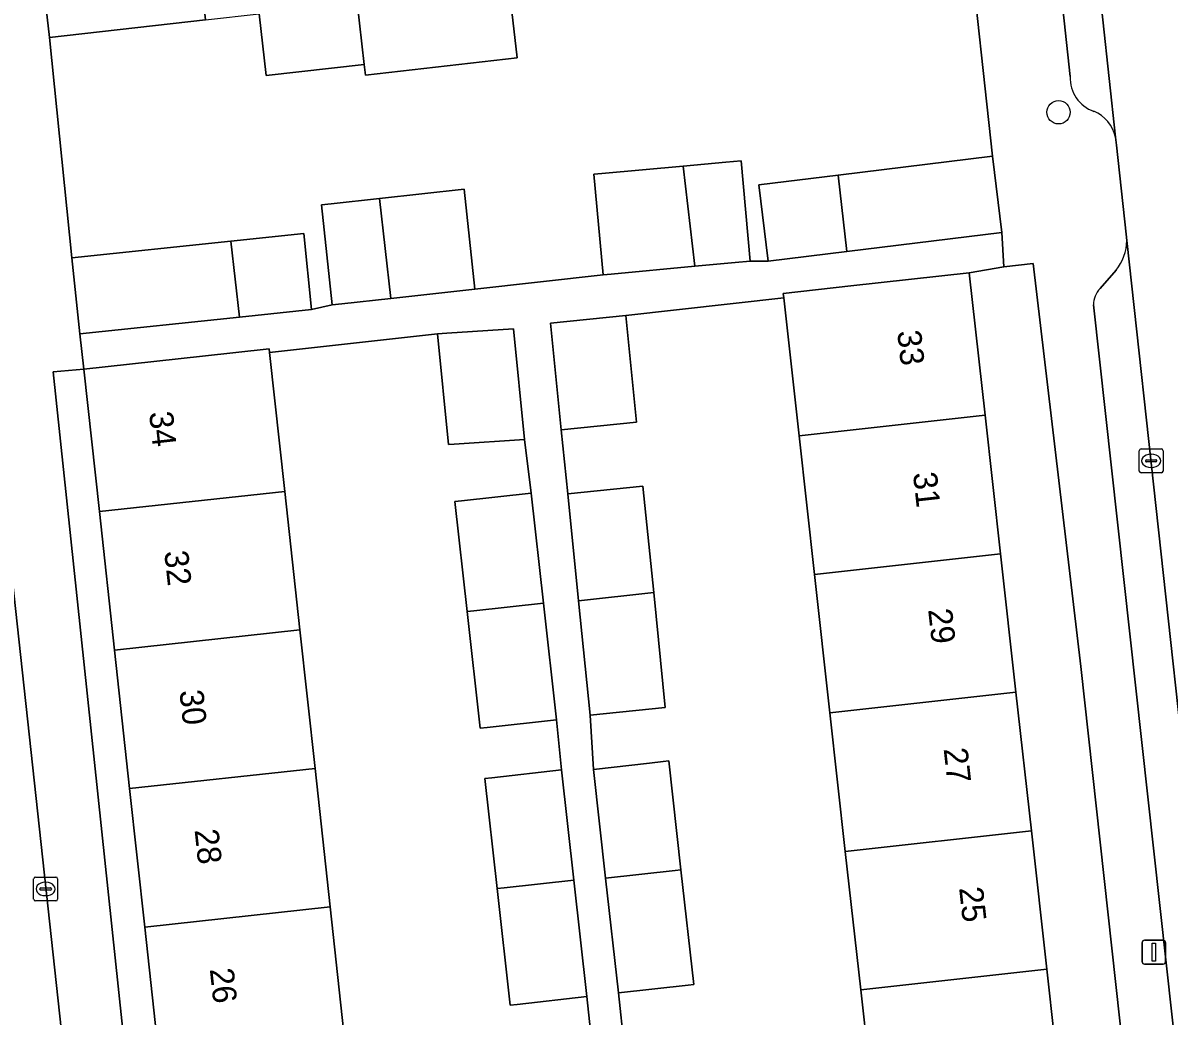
# Model space of a CAD drawing. Extents: x 160023 to 161302, y 384750 to 385707.
# Drawn here: x 161057.97 to 161106.03, y 385162.86 to 385204.49 of the extents above; entities that cross this region are included whole.
import ezdxf

# ---------------------------------------------------------------- set-up
doc = ezdxf.new("R2010")
doc.units = 0
for name, color, linetype in [('IMGEO_Boom', 7, 'Continuous'), ('IMGEO_Erf', 7, 'Continuous'), ('IMGEO_Kolk', 7, 'Continuous'), ('IMGEO_Lichtmast', 7, 'Continuous'), ('IMGEO_Muur', 7, 'Continuous'), ('IMGEO_Pand', 7, 'Continuous'), ('IMGEO_Pand_nummerreeks', 7, 'Continuous'), ('IMGEO_Parkeervlak_open', 7, 'Continuous'), ('IMGEO_Rijbaan_lokaal_open', 7, 'Continuous'), ('IMGEO_Voetpad_open', 7, 'Continuous')]:
    doc.layers.add(name, color=color, linetype=linetype)

msp = doc.modelspace()

# ---------------------------------------------------------------- linework, layer by layer
at = {"layer": 'IMGEO_Boom'}
msp.add_circle((161101.395, 385200.748), 0.489, dxfattribs=at)
at = {"layer": 'IMGEO_Erf'}
for points in [[(161065.619, 385204.624), (161059.083, 385203.877), (161060.022, 385194.646), (161066.681, 385195.347), (161069.74, 385195.669), (161070.075, 385192.483), (161070.942, 385192.676), (161070.483, 385196.865), (161070.887, 385196.909), (161072.922, 385197.132), (161076.465, 385197.52), (161076.924, 385193.331), (161082.295, 385193.936), (161081.907, 385198.15), (161082.247, 385198.181), (161085.657, 385198.494), (161087.443, 385198.659), (161088.079, 385198.718), (161088.466, 385194.503), (161089.217, 385194.509), (161088.826, 385197.705), (161092.147, 385198.111), (161098.619, 385198.903), (161097.604, 385208.278)], [(161078.345, 385206.078), (161078.693, 385203.034), (161072.33, 385202.306), (161072.279, 385202.753), (161068.168, 385202.283), (161067.871, 385204.881)], [(161093.742, 385158.152), (161093.097, 385163.957), (161092.451, 385169.762), (161091.805, 385175.567), (161091.159, 385181.372), (161090.513, 385187.178), (161089.869, 385192.968), (161083.245, 385192.231), (161083.696, 385187.761), (161080.54, 385187.442), (161080.811, 385184.756), (161083.967, 385185.074), (161084.417, 385180.622), (161084.903, 385175.797), (161081.747, 385175.479), (161081.891, 385173.201), (161084.24, 385173.465), (161084.81, 385173.529), (161085.048, 385173.556), (161085.56, 385168.995), (161086.1, 385164.189), (161085.862, 385164.162), (161082.943, 385163.834), (161083.18, 385161.594)], [(161081.849, 385161.453), (161081.614, 385163.676), (161078.695, 385163.348), (161078.404, 385163.315), (161077.854, 385168.206), (161077.336, 385172.816), (161077.627, 385172.849), (161080.546, 385173.177), (161080.347, 385175.285), (161077.428, 385174.957), (161077.148, 385174.926), (161076.599, 385179.817), (161076.081, 385184.427), (161076.36, 385184.458), (161079.279, 385184.786), (161078.998, 385187.036), (161076.05, 385186.839), (161075.816, 385186.823), (161075.354, 385191.461), (161068.314, 385190.677), (161068.949, 385184.855), (161069.582, 385179.051), (161070.216, 385173.246), (161070.849, 385167.442), (161071.482, 385161.637)]]:
    msp.add_lwpolyline(points, dxfattribs=at)
for points in [[(161102.329, 385177.512), (161100.326, 385194.405), (161099.107, 385194.265), (161097.653, 385194.023), (161098.318, 385188.046), (161098.964, 385182.24), (161099.61, 385176.435), (161100.256, 385170.63), (161100.902, 385164.825), (161101.548, 385159.02), (161102.193, 385153.214), (161102.839, 385147.409), (161103.485, 385141.604), (161104.131, 385135.799), (161104.777, 385129.993), (161105.442, 385124.017), (161108.182, 385124.319)], [(161064.339, 385154.985), (161063.706, 385160.789), (161063.073, 385166.594), (161062.44, 385172.398), (161061.806, 385178.203), (161061.173, 385184.007), (161060.521, 385189.985), (161059.242, 385189.865), (161065.297, 385132.547), (161066.698, 385119.822), (161068.158, 385119.983), (161067.506, 385125.962), (161066.873, 385131.766), (161066.239, 385137.571), (161065.606, 385143.375), (161064.973, 385149.18)]]:
    msp.add_lwpolyline(points, close=True, dxfattribs=at)
at = {"layer": 'IMGEO_Kolk'}
for p, q in [((161104.854, 385186.636), (161105.706, 385186.636)), ((161104.779, 385185.71), (161104.779, 385186.562)), ((161105.038, 385186.13), (161105.038, 385186.142)), ((161105.081, 385186.179), (161105.479, 385186.179)), ((161105.267, 385186.416), (161105.292, 385186.416)), ((161105.522, 385186.142), (161105.522, 385186.13)), ((161105.78, 385186.562), (161105.78, 385185.71)), ((161105.476, 385186.093), (161105.078, 385186.093)), ((161105.29, 385185.856), (161105.265, 385185.856)), ((161105.706, 385185.636), (161104.854, 385185.636)), ((161058.418, 385167.762), (161058.418, 385168.614)), ((161058.493, 385168.688), (161059.345, 385168.688)), ((161058.906, 385168.468), (161058.931, 385168.468)), ((161059.419, 385168.614), (161059.419, 385167.762)), ((161058.677, 385168.182), (161058.677, 385168.194)), ((161059.115, 385168.145), (161058.717, 385168.145)), ((161058.72, 385168.231), (161059.118, 385168.231)), ((161058.929, 385167.908), (161058.904, 385167.908)), ((161059.161, 385168.194), (161059.161, 385168.182)), ((161059.345, 385167.688), (161058.493, 385167.688))]:
    msp.add_line(p, q, dxfattribs=at)
for points in [[(161104.854, 385186.636), (161105.706, 385186.636)], [(161104.779, 385185.71), (161104.779, 385186.562)], [(161105.78, 385186.562), (161105.78, 385185.71)], [(161105.706, 385185.636), (161104.854, 385185.636)], [(161058.418, 385167.762), (161058.418, 385168.614)], [(161058.493, 385168.688), (161059.345, 385168.688)], [(161059.419, 385168.614), (161059.419, 385167.762)], [(161059.345, 385167.688), (161058.493, 385167.688)]]:
    msp.add_lwpolyline(points, dxfattribs=at)
for centre, radius, start, end in [((161104.856, 385186.56), 0.0765, 91.552, 178.448), ((161104.856, 385186.56), 0.0765, 91.552, 178.448), ((161105.704, 385186.56), 0.0765, 1.552, 88.448), ((161105.704, 385186.56), 0.0765, 1.552, 88.448), ((161105.078, 385186.139), 0.0403, 85.8775, 175.7526), ((161105.075, 385186.129), 0.0366, 178.938, 274.7102), ((161105.479, 385186.136), 0.043, 264.8664, 352.4533), ((161105.483, 385186.141), 0.0386, 1.7309, 96.639), ((161104.856, 385185.712), 0.0765, 181.552, 268.448), ((161104.856, 385185.712), 0.0765, 181.552, 268.448), ((161105.704, 385185.712), 0.0765, 271.552, 358.448), ((161105.704, 385185.712), 0.0765, 271.552, 358.448), ((161058.495, 385168.612), 0.0765, 91.552, 178.448), ((161058.495, 385168.612), 0.0765, 91.552, 178.448), ((161059.343, 385168.612), 0.0765, 1.552, 88.448), ((161059.343, 385168.612), 0.0765, 1.552, 88.448), ((161058.717, 385168.191), 0.0403, 85.8775, 175.7526), ((161058.714, 385168.181), 0.0366, 178.938, 274.7102), ((161059.118, 385168.188), 0.043, 264.8664, 352.4533), ((161059.122, 385168.193), 0.0386, 1.7309, 96.639), ((161058.495, 385167.764), 0.0765, 181.552, 268.448), ((161058.495, 385167.764), 0.0765, 181.552, 268.448), ((161059.343, 385167.764), 0.0765, 271.552, 358.448), ((161059.343, 385167.764), 0.0765, 271.552, 358.448)]:
    msp.add_arc(centre, radius, start, end, dxfattribs=at)
for centre, major_axis, ratio, start_param, end_param in [((161105.266, 385186.136), (-0.387, 0.002), 0.722429, 4.712389, 7.853982), ((161105.291, 385186.136), (-0.39, 0.002), 0.717154, 1.570796, 4.712389), ((161058.905, 385168.188), (-0.387, 0.002), 0.722429, 4.712389, 7.853982), ((161058.93, 385168.188), (-0.39, 0.002), 0.717154, 1.570796, 4.712389)]:
    msp.add_ellipse(centre, major_axis=major_axis, ratio=ratio, start_param=start_param, end_param=end_param, dxfattribs=at)
at = {"layer": 'IMGEO_Lichtmast'}
for p, q in [((161104.896, 385165.14), (161104.896, 385165.94)), ((161104.896, 385165.94), (161104.896, 385165.14)), ((161104.996, 385166.04), (161105.786, 385166.04)), ((161105.786, 385166.04), (161104.996, 385166.04)), ((161105.886, 385165.94), (161105.886, 385165.14)), ((161105.886, 385165.14), (161105.886, 385165.94)), ((161105.786, 385165.04), (161104.996, 385165.04)), ((161104.996, 385165.04), (161105.786, 385165.04))]:
    msp.add_line(p, q, dxfattribs=at)
msp.add_lwpolyline([(161105.316, 385165.915), (161105.466, 385165.915), (161105.466, 385165.165), (161105.316, 385165.165), (161105.316, 385165.915)], dxfattribs=at)
for centre, start, end in [((161104.996, 385165.94), 90, 180), ((161104.996, 385165.94), 90, 180), ((161105.786, 385165.94), 0, 90), ((161105.786, 385165.94), 360, 90), ((161104.996, 385165.14), 180, 270), ((161104.996, 385165.14), 180, 270), ((161105.786, 385165.14), 270, 0), ((161105.786, 385165.14), 270, 0)]:
    msp.add_arc(centre, 0.1, start, end, dxfattribs=at)
at = {"layer": 'IMGEO_Muur'}
for points in [[(161098.619, 385198.903), (161097.604, 385208.278)], [(161060.022, 385194.646), (161059.083, 385203.877)]]:
    msp.add_lwpolyline(points, dxfattribs=at)
at = {"layer": 'IMGEO_Pand'}
for points in [[(161077.414, 385214.22), (161071.051, 385213.493), (161071.982, 385205.351), (161072.279, 385202.753), (161072.33, 385202.306), (161078.693, 385203.034), (161078.345, 385206.078)], [(161064.687, 385212.766), (161065.619, 385204.624), (161067.871, 385204.881), (161068.168, 385202.283), (161072.279, 385202.753), (161071.982, 385205.351), (161071.051, 385213.493)], [(161058.152, 385212.019), (161059.083, 385203.877), (161065.619, 385204.624), (161064.687, 385212.766)], [(161087.443, 385198.659), (161085.657, 385198.494), (161086.138, 385194.29), (161087.83, 385194.445), (161088.466, 385194.503), (161088.079, 385198.718)], [(161092.147, 385198.111), (161092.513, 385194.912), (161099.01, 385195.707), (161098.619, 385198.903)], [(161085.657, 385198.494), (161082.247, 385198.181), (161081.907, 385198.15), (161082.295, 385193.936), (161082.635, 385193.967), (161086.138, 385194.29)], [(161088.826, 385197.705), (161089.217, 385194.509), (161092.513, 385194.912), (161092.147, 385198.111)], [(161076.924, 385193.331), (161076.465, 385197.52), (161072.922, 385197.132), (161073.401, 385192.945)], [(161072.922, 385197.132), (161070.887, 385196.909), (161070.483, 385196.865), (161070.942, 385192.676), (161071.346, 385192.72), (161073.401, 385192.945)], [(161060.022, 385194.646), (161060.358, 385191.46), (161067.045, 385192.164), (161066.681, 385195.347)], [(161070.075, 385192.483), (161069.74, 385195.669), (161066.681, 385195.347), (161067.045, 385192.164)], [(161097.653, 385194.023), (161092.684, 385193.47), (161089.848, 385193.154), (161089.869, 385192.968), (161090.513, 385187.178), (161098.318, 385188.046)], [(161083.245, 385192.231), (161080.089, 385191.913), (161080.54, 385187.442), (161083.696, 385187.761)], [(161075.74, 385191.487), (161075.354, 385191.461), (161075.816, 385186.823), (161076.05, 385186.839), (161078.998, 385187.036), (161078.536, 385191.673)], [(161068.314, 385190.677), (161068.297, 385190.833), (161065.492, 385190.527), (161060.521, 385189.985), (161061.173, 385184.007), (161068.949, 385184.855)], [(161098.964, 385182.24), (161098.318, 385188.046), (161090.513, 385187.178), (161091.159, 385181.372)], [(161061.173, 385184.007), (161061.806, 385178.203), (161069.582, 385179.051), (161068.949, 385184.855)], [(161079.279, 385184.786), (161076.36, 385184.458), (161076.081, 385184.427), (161076.599, 385179.817), (161076.878, 385179.847), (161079.798, 385180.165)], [(161080.811, 385184.756), (161081.264, 385180.272), (161084.417, 385180.622), (161083.967, 385185.074)], [(161091.159, 385181.372), (161091.805, 385175.567), (161099.61, 385176.435), (161098.964, 385182.24)], [(161084.417, 385180.622), (161081.264, 385180.272), (161081.747, 385175.479), (161084.903, 385175.797)], [(161079.798, 385180.165), (161076.878, 385179.847), (161076.599, 385179.817), (161077.148, 385174.926), (161077.428, 385174.957), (161080.347, 385175.285)], [(161070.216, 385173.246), (161069.582, 385179.051), (161061.806, 385178.203), (161062.44, 385172.398)], [(161100.256, 385170.63), (161099.61, 385176.435), (161091.805, 385175.567), (161092.451, 385169.762)], [(161062.44, 385172.398), (161063.073, 385166.594), (161070.849, 385167.442), (161070.216, 385173.246)], [(161080.546, 385173.177), (161077.627, 385172.849), (161077.336, 385172.816), (161077.854, 385168.206), (161078.145, 385168.238), (161081.065, 385168.556)], [(161081.891, 385173.201), (161082.403, 385168.645), (161085.322, 385168.969), (161085.56, 385168.995), (161085.048, 385173.556), (161084.81, 385173.529), (161084.24, 385173.465)], [(161092.451, 385169.762), (161093.097, 385163.957), (161100.902, 385164.825), (161100.256, 385170.63)], [(161085.56, 385168.995), (161085.322, 385168.969), (161082.403, 385168.645), (161082.943, 385163.834), (161085.862, 385164.162), (161086.1, 385164.189)], [(161081.065, 385168.556), (161078.145, 385168.238), (161077.854, 385168.206), (161078.404, 385163.315), (161078.695, 385163.348), (161081.614, 385163.676)], [(161063.073, 385166.594), (161063.706, 385160.789), (161071.482, 385161.637), (161070.849, 385167.442)], [(161101.548, 385159.02), (161100.902, 385164.825), (161093.097, 385163.957), (161093.742, 385158.152)]]:
    msp.add_lwpolyline(points, close=True, dxfattribs=at)
at = {"layer": 'IMGEO_Parkeervlak_open'}
for points in [[(161103.784, 385199.703), (161101.928, 385216.938), (161100.652, 385228.786)], [(161099.343, 385225.834), (161100.318, 385216.779), (161101.882, 385202.244)], [(161116.209, 385086.218), (161104.257, 385195.371)], [(161103.805, 385194.133), (161103.135, 385193.356)], [(161102.859, 385192.672), (161114.262, 385089.435)]]:
    msp.add_lwpolyline(points, dxfattribs=at)
for centre, radius, start, end in [((161103.359, 385202.184), 1.478, 177.6764, 250.9827), ((161102.294, 385199.378), 1.525, 12.3144, 67.5251), ((161102.257, 385195.4), 2, 320.7074, 359.1778), ((161103.848, 385192.67), 0.989, 136.1386, 179.9124)]:
    msp.add_arc(centre, radius, start, end, dxfattribs=at)
at = {"layer": 'IMGEO_Rijbaan_lokaal_open'}
for points in [[(161108.106, 385193.811), (161107.875, 385195.931), (161107.464, 385199.708), (161107.401, 385200.298), (161107.332, 385200.945), (161105.597, 385217.3), (161105.48, 385218.399), (161104.157, 385228.558), (161104.085, 385229.11), (161104.014, 385229.755), (161100.53, 385229.917), (161100.652, 385228.786), (161101.928, 385216.938), (161103.784, 385199.703), (161103.819, 385199.374), (161104.236, 385195.638), (161104.257, 385195.371), (161116.209, 385086.218), (161116.399, 385084.479), (161119.838, 385084.801), (161119.734, 385085.893), (161118.94, 385094.258)], [(161056.441, 385191.005), (161056.095, 385194.195), (161055.611, 385198.657), (161055.449, 385200.025), (161050.024, 385199.383), (161054.485, 385158.322), (161056.609, 385139.482), (161056.603, 385139.055), (161056.706, 385138.102), (161062.14, 385138.694)]]:
    msp.add_lwpolyline(points, close=True, dxfattribs=at)
at = {"layer": 'IMGEO_Voetpad_open'}
for points in [[(161058.152, 385212.019), (161057.793, 385215.51), (161057.793, 385215.518), (161057.439, 385218.855), (161057.203, 385223.507), (161057.664, 385227.563), (161058.204, 385230.533), (161051.988, 385232.389), (161052.31, 385229.392), (161055.124, 385202.766), (161055.449, 385200.025), (161055.611, 385198.657), (161056.095, 385194.195), (161056.592, 385194.248), (161056.938, 385191.058), (161056.441, 385191.005), (161062.14, 385138.694), (161062.447, 385135.875), (161068.403, 385081.213), (161068.467, 385080.621)], [(161095.308, 385227.199), (161096.045, 385219.765), (161096.674, 385216.42), (161097.604, 385208.278), (161098.619, 385198.903), (161099.01, 385195.707), (161099.107, 385194.265), (161100.326, 385194.405), (161102.329, 385177.512), (161108.182, 385124.319), (161108.389, 385122.436), (161112.209, 385087.725)], [(161101.882, 385202.244), (161100.318, 385216.779), (161099.343, 385225.834)], [(161070.716, 385083.312), (161066.893, 385118.046), (161066.698, 385119.822), (161065.297, 385132.547), (161059.242, 385189.865), (161060.521, 385189.985), (161060.358, 385191.46), (161060.022, 385194.646), (161059.083, 385203.877), (161058.152, 385212.019)], [(161104.257, 385195.371), (161104.236, 385195.638), (161103.819, 385199.374), (161103.784, 385199.703)], [(161083.18, 385161.594), (161082.943, 385163.834), (161082.403, 385168.645), (161081.891, 385173.201), (161081.747, 385175.479), (161081.264, 385180.272), (161080.811, 385184.756), (161080.54, 385187.442), (161080.089, 385191.913), (161083.245, 385192.231), (161089.869, 385192.968), (161089.848, 385193.154), (161092.684, 385193.47), (161097.653, 385194.023), (161099.107, 385194.265), (161099.01, 385195.707), (161092.513, 385194.912), (161089.217, 385194.509), (161088.466, 385194.503), (161087.83, 385194.445), (161086.138, 385194.29), (161082.635, 385193.967), (161082.295, 385193.936), (161076.924, 385193.331), (161073.401, 385192.945), (161071.346, 385192.72), (161070.942, 385192.676), (161070.075, 385192.483), (161067.045, 385192.164), (161060.358, 385191.46), (161060.521, 385189.985), (161065.492, 385190.527), (161068.297, 385190.833), (161068.314, 385190.677), (161075.354, 385191.461), (161075.74, 385191.487), (161078.536, 385191.673), (161078.998, 385187.036), (161079.279, 385184.786), (161079.798, 385180.165), (161080.347, 385175.285), (161080.546, 385173.177), (161081.065, 385168.556), (161081.614, 385163.676), (161081.849, 385161.453)], [(161103.135, 385193.356), (161103.805, 385194.133)], [(161114.262, 385089.435), (161102.859, 385192.672)]]:
    msp.add_lwpolyline(points, dxfattribs=at)
for centre, radius, start, end in [((161103.359, 385202.184), 1.478, 177.6764, 250.9827), ((161102.294, 385199.378), 1.525, 12.3144, 67.5251), ((161102.257, 385195.4), 2, 320.7074, 359.1778), ((161103.848, 385192.67), 0.989, 136.1386, 179.9124)]:
    msp.add_arc(centre, radius, start, end, dxfattribs=at)

# ---------------------------------------------------------------- texts
at = {"layer": 'IMGEO_Pand_nummerreeks'}
for s, rotation, p in [('33', 276.3482, (161094.626, 385191.565)), ('34', 276.2278, (161063.255, 385188.163)), ('31', 276.3487, (161095.287, 385185.619)), ('32', 276.2262, (161063.891, 385182.333)), ('29', 276.3487, (161095.924, 385179.898)), ('30', 276.2262, (161064.528, 385176.494)), ('27', 276.3487, (161096.574, 385174.064)), ('28', 276.2262, (161065.164, 385170.66)), ('25', 276.3487, (161097.223, 385168.23)), ('26', 276.2262, (161065.801, 385164.83))]:
    msp.add_text(s, height=1, rotation=rotation, dxfattribs=at).set_placement(p)

doc.saveas('drawing.dxf')
